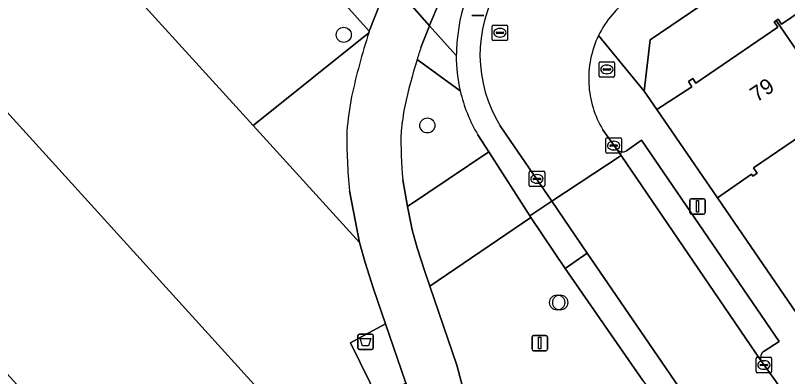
# Model space of a CAD drawing. Extents: x 157445 to 158888, y 383061 to 384688.
# Drawn here: x 158011.8 to 158061.8, y 383845.7 to 383869.1 of the extents above; entities that cross this region are included whole.
import ezdxf

# ---------------------------------------------------------------- set-up
doc = ezdxf.new("R2010")
doc.units = 0
for name, color, linetype in [('IMGEO_Afvalbak', 7, 'Continuous'), ('IMGEO_Boom', 7, 'Continuous'), ('IMGEO_Brandkraan', 7, 'Continuous'), ('IMGEO_Erf', 7, 'Continuous'), ('IMGEO_Fietspad_gesloten', 7, 'Continuous'), ('IMGEO_Groenvoorziening', 7, 'Continuous'), ('IMGEO_Haag', 7, 'Continuous'), ('IMGEO_Kolk', 7, 'Continuous'), ('IMGEO_Lichtmast', 7, 'Continuous'), ('IMGEO_Pand', 7, 'Continuous'), ('IMGEO_Pand_nummerreeks', 7, 'Continuous'), ('IMGEO_Parkeervlak_halfverhard', 7, 'Continuous'), ('IMGEO_Parkeervlak_open', 7, 'Continuous'), ('IMGEO_Rijbaan_lokaal_open', 7, 'Continuous'), ('IMGEO_Rioolput', 7, 'Continuous'), ('IMGEO_Voetpad_halfverhard', 7, 'Continuous'), ('IMGEO_Voetpad_open', 7, 'Continuous')]:
    doc.layers.add(name, color=color, linetype=linetype)

msp = doc.modelspace()

# ---------------------------------------------------------------- linework, layer by layer
at = {"layer": 'IMGEO_Afvalbak'}
for p, q in [((158033.97, 383847.586), (158033.97, 383848.386)), ((158033.97, 383848.386), (158033.97, 383847.586)), ((158034.07, 383848.486), (158034.86, 383848.486)), ((158034.86, 383848.486), (158034.07, 383848.486)), ((158034.96, 383848.386), (158034.96, 383847.586)), ((158034.96, 383847.586), (158034.96, 383848.386)), ((158034.86, 383847.486), (158034.07, 383847.486)), ((158034.07, 383847.486), (158034.86, 383847.486))]:
    msp.add_line(p, q, dxfattribs=at)
msp.add_lwpolyline([(158034.113, 383848.2), (158034.817, 383848.2), (158034.668, 383847.73), (158034.262, 383847.73), (158034.113, 383848.2)], dxfattribs=at)
for centre, start, end in [((158034.07, 383848.386), 90, 180), ((158034.07, 383848.386), 90, 180), ((158034.86, 383848.386), 0, 90), ((158034.86, 383848.386), 360, 90), ((158034.07, 383847.586), 180, 270), ((158034.07, 383847.586), 180, 270), ((158034.86, 383847.586), 270, 0), ((158034.86, 383847.586), 270, 0)]:
    msp.add_arc(centre, 0.1, start, end, dxfattribs=at)
at = {"layer": 'IMGEO_Boom'}
for centre in [(158033.052, 383867.868), (158038.472, 383862.002), (158046.886, 383850.532), (158047.084, 383850.531)]:
    msp.add_circle(centre, 0.489, dxfattribs=at)
at = {"layer": 'IMGEO_Brandkraan'}
for p, q in [((158049.607, 383865.203), (158049.607, 383866.055)), ((158049.682, 383866.129), (158050.534, 383866.129)), ((158050.095, 383865.909), (158050.12, 383865.909)), ((158050.608, 383866.055), (158050.608, 383865.203)), ((158049.866, 383865.623), (158049.866, 383865.635)), ((158050.304, 383865.586), (158049.906, 383865.586)), ((158049.909, 383865.672), (158050.307, 383865.672)), ((158050.118, 383865.349), (158050.093, 383865.349)), ((158050.35, 383865.635), (158050.35, 383865.623)), ((158050.534, 383865.129), (158049.682, 383865.129))]:
    msp.add_line(p, q, dxfattribs=at)
for points in [[(158049.607, 383865.203), (158049.607, 383866.055)], [(158049.682, 383866.129), (158050.534, 383866.129)], [(158050.608, 383866.055), (158050.608, 383865.203)], [(158050.534, 383865.129), (158049.682, 383865.129)]]:
    msp.add_lwpolyline(points, dxfattribs=at)
for centre, radius, start, end in [((158049.684, 383866.053), 0.0765, 91.552, 178.448), ((158049.684, 383866.053), 0.0765, 91.552, 178.448), ((158050.532, 383866.053), 0.0765, 1.552, 88.448), ((158050.532, 383866.053), 0.0765, 1.552, 88.448), ((158049.906, 383865.632), 0.0403, 85.8775, 175.7526), ((158049.903, 383865.622), 0.0366, 178.938, 274.7102), ((158050.307, 383865.629), 0.043, 264.8664, 352.4533), ((158050.311, 383865.634), 0.0386, 1.7309, 96.639), ((158049.684, 383865.205), 0.0765, 181.552, 268.448), ((158049.684, 383865.205), 0.0765, 181.552, 268.448), ((158050.532, 383865.205), 0.0765, 271.552, 358.448), ((158050.532, 383865.205), 0.0765, 271.552, 358.448)]:
    msp.add_arc(centre, radius, start, end, dxfattribs=at)
for centre, major_axis, ratio, start_param, end_param in [((158050.094, 383865.629), (-0.387, 0.002), 0.722429, 4.712389, 7.853982), ((158050.119, 383865.629), (-0.39, 0.002), 0.717154, 1.570796, 4.712389)]:
    msp.add_ellipse(centre, major_axis=major_axis, ratio=ratio, start_param=start_param, end_param=end_param, dxfattribs=at)
at = {"layer": 'IMGEO_Erf'}
for points in [[(158094.454, 383895.908), (158061.486, 383873.374), (158052.925, 383867.553), (158052.526, 383864.224), (158053.344, 383863.033), (158055.62, 383864.511), (158055.396, 383864.84), (158055.68, 383865.034), (158055.876, 383864.746), (158061.182, 383868.356), (158060.946, 383868.703), (158061.076, 383868.791), (158061.205, 383868.879), (158061.425, 383868.557), (158066.779, 383872.2)], [(158063.745, 383862.069), (158059.611, 383859.256), (158059.847, 383858.909), (158059.563, 383858.716), (158059.482, 383858.835), (158057.27, 383857.315), (158064.005, 383847.505)]]:
    msp.add_lwpolyline(points, dxfattribs=at)
at = {"layer": 'IMGEO_Fietspad_gesloten'}
for points in [[(158038.052, 383867.042), (158038.601, 383868.462), (158036.04, 383871.381), (158036.003, 383871.295), (158035.39, 383869.862), (158034.711, 383868.102), (158034.68, 383868.006)], [(158036.04, 383871.381), (158038.601, 383868.462), (158038.632, 383868.542), (158039.258, 383870.004)], [(158041.113, 383843.504), (158040.866, 383844.685), (158040.388, 383846.467), (158038.631, 383851.59), (158038.302, 383852.55), (158037.804, 383854.078), (158037.479, 383855.23), (158037.196, 383856.757), (158036.877, 383858.474)], [(158033.429, 383857.768), (158034.07, 383854.425), (158034.435, 383853.129), (158034.991, 383851.415), (158035.77, 383849.143), (158037.038, 383845.445), (158037.07, 383845.326), (158037.46, 383843.872), (158037.681, 383842.817)]]:
    msp.add_lwpolyline(points, dxfattribs=at)
for centre, radius, start, end in [((158075.359, 383854.78), 42.775, 161.989, 167.7239), ((158072.773, 383855.56), 36.57, 161.7016, 162.9611), ((158075.807, 383854.614), 39.749, 162.9388, 167.453), ((158058.459, 383859.261), 25.321, 169.5014, 174.6117), ((158058.962, 383859.151), 22.333, 169.4255, 173.6439), ((158068.323, 383861.321), 35.074, 179.4808, 185.8143), ((158068.993, 383861.183), 32.231, 179.217, 184.8206)]:
    msp.add_arc(centre, radius, start, end, dxfattribs=at)
at = {"layer": 'IMGEO_Groenvoorziening'}
for points in [[(158010.704, 383894.83), (158004.698, 383889.468), (158003.296, 383888.217), (158027.176, 383862.004), (158034.68, 383868.006), (158034.711, 383868.102)], [(158029.555, 383842.669), (158000, 383875.224), (157994.843, 383880.905), (157992.039, 383878.385), (157986.327, 383873.253), (158000, 383858.247), (158020.237, 383836.007)], [(158035.77, 383849.143), (158034.406, 383848.41), (158033.481, 383847.913), (158035.363, 383844.105), (158037.07, 383845.326), (158037.038, 383845.445)]]:
    msp.add_lwpolyline(points, close=True, dxfattribs=at)
for points in [[(158039.258, 383870.004), (158038.632, 383868.542), (158038.601, 383868.462), (158040.348, 383866.538)], [(158034.68, 383868.006), (158027.176, 383862.004), (158034.07, 383854.425), (158033.429, 383857.768)], [(158040.603, 383864.234), (158037.808, 383866.276)], [(158042.452, 383860.296), (158041.752, 383861.39)], [(158036.877, 383858.474), (158037.196, 383856.757), (158042.452, 383860.296)], [(158052.445, 383845.49), (158047.404, 383852.735), (158045.178, 383856.038), (158038.631, 383851.59), (158040.388, 383846.467), (158040.866, 383844.685), (158041.113, 383843.504)]]:
    msp.add_lwpolyline(points, dxfattribs=at)
for centre, radius, start, end in [((158049.266, 383867.036), 8.857, 126.5532, 174.5606), ((158075.359, 383854.78), 42.775, 161.989, 167.7239), ((158050.323, 383866.458), 9.975, 171.8268, 179.5396), ((158075.807, 383854.614), 39.749, 162.9388, 167.453), ((158050.191, 383866.453), 9.841, 193.0336, 210.9647), ((158058.459, 383859.261), 25.321, 169.5014, 174.6117), ((158058.962, 383859.151), 22.333, 169.4255, 173.6439), ((158068.323, 383861.321), 35.074, 179.4808, 185.8143), ((158068.993, 383861.183), 32.231, 179.217, 184.8206)]:
    msp.add_arc(centre, radius, start, end, dxfattribs=at)
at = {"layer": 'IMGEO_Haag'}
msp.add_lwpolyline([(158034.68, 383868.006), (158027.176, 383862.004), (158034.07, 383854.425), (158033.429, 383857.768)], dxfattribs=at)
for centre, radius, start, end in [((158075.359, 383854.78), 42.775, 161.989, 167.7239), ((158058.459, 383859.261), 25.321, 169.5014, 174.6117), ((158068.323, 383861.321), 35.074, 179.4808, 185.8143)]:
    msp.add_arc(centre, radius, start, end, dxfattribs=at)
at = {"layer": 'IMGEO_Kolk'}
for p, q in [((158050.047, 383860.272), (158050.047, 383861.124)), ((158050.122, 383861.198), (158050.974, 383861.198)), ((158050.349, 383860.741), (158050.747, 383860.741)), ((158050.535, 383860.978), (158050.56, 383860.978)), ((158051.048, 383861.124), (158051.048, 383860.272)), ((158050.306, 383860.692), (158050.306, 383860.704)), ((158050.744, 383860.655), (158050.346, 383860.655)), ((158050.558, 383860.418), (158050.533, 383860.418)), ((158050.79, 383860.704), (158050.79, 383860.692)), ((158050.974, 383860.198), (158050.122, 383860.198)), ((158045.076, 383858.111), (158045.076, 383858.963)), ((158045.151, 383859.037), (158046.003, 383859.037)), ((158045.564, 383858.817), (158045.589, 383858.817)), ((158046.077, 383858.963), (158046.077, 383858.111)), ((158045.335, 383858.531), (158045.335, 383858.543)), ((158045.773, 383858.494), (158045.375, 383858.494)), ((158045.378, 383858.58), (158045.776, 383858.58)), ((158045.587, 383858.257), (158045.562, 383858.257)), ((158045.819, 383858.543), (158045.819, 383858.531)), ((158046.003, 383858.037), (158045.151, 383858.037)), ((158059.788, 383846.059), (158059.788, 383846.911)), ((158059.863, 383846.985), (158060.715, 383846.985)), ((158060.276, 383846.765), (158060.301, 383846.765)), ((158060.789, 383846.911), (158060.789, 383846.059)), ((158060.047, 383846.479), (158060.047, 383846.491)), ((158060.485, 383846.442), (158060.087, 383846.442)), ((158060.09, 383846.528), (158060.488, 383846.528)), ((158060.299, 383846.205), (158060.274, 383846.205)), ((158060.531, 383846.491), (158060.531, 383846.479)), ((158060.715, 383845.985), (158059.863, 383845.985))]:
    msp.add_line(p, q, dxfattribs=at)
for points in [[(158050.047, 383860.272), (158050.047, 383861.124)], [(158050.122, 383861.198), (158050.974, 383861.198)], [(158051.048, 383861.124), (158051.048, 383860.272)], [(158050.974, 383860.198), (158050.122, 383860.198)], [(158045.076, 383858.111), (158045.076, 383858.963)], [(158045.151, 383859.037), (158046.003, 383859.037)], [(158046.077, 383858.963), (158046.077, 383858.111)], [(158046.003, 383858.037), (158045.151, 383858.037)], [(158059.788, 383846.059), (158059.788, 383846.911)], [(158059.863, 383846.985), (158060.715, 383846.985)], [(158060.789, 383846.911), (158060.789, 383846.059)], [(158060.715, 383845.985), (158059.863, 383845.985)]]:
    msp.add_lwpolyline(points, dxfattribs=at)
for centre, radius, start, end in [((158050.124, 383861.122), 0.0765, 91.552, 178.448), ((158050.124, 383861.122), 0.0765, 91.552, 178.448), ((158050.346, 383860.701), 0.0403, 85.8775, 175.7526), ((158050.751, 383860.703), 0.0386, 1.7309, 96.639), ((158050.972, 383861.122), 0.0765, 1.552, 88.448), ((158050.972, 383861.122), 0.0765, 1.552, 88.448), ((158050.124, 383860.274), 0.0765, 181.552, 268.448), ((158050.124, 383860.274), 0.0765, 181.552, 268.448), ((158050.343, 383860.691), 0.0366, 178.938, 274.7102), ((158050.747, 383860.698), 0.043, 264.8664, 352.4533), ((158050.972, 383860.274), 0.0765, 271.552, 358.448), ((158050.972, 383860.274), 0.0765, 271.552, 358.448), ((158045.153, 383858.961), 0.0765, 91.552, 178.448), ((158045.153, 383858.961), 0.0765, 91.552, 178.448), ((158046.001, 383858.961), 0.0765, 1.552, 88.448), ((158046.001, 383858.961), 0.0765, 1.552, 88.448), ((158045.375, 383858.54), 0.0403, 85.8775, 175.7526), ((158045.372, 383858.53), 0.0366, 178.938, 274.7102), ((158045.776, 383858.537), 0.043, 264.8664, 352.4533), ((158045.78, 383858.542), 0.0386, 1.7309, 96.639), ((158045.153, 383858.113), 0.0765, 181.552, 268.448), ((158045.153, 383858.113), 0.0765, 181.552, 268.448), ((158046.001, 383858.113), 0.0765, 271.552, 358.448), ((158046.001, 383858.113), 0.0765, 271.552, 358.448), ((158059.865, 383846.909), 0.0765, 91.552, 178.448), ((158059.865, 383846.909), 0.0765, 91.552, 178.448), ((158060.713, 383846.909), 0.0765, 1.552, 88.448), ((158060.713, 383846.909), 0.0765, 1.552, 88.448), ((158060.087, 383846.488), 0.0403, 85.8775, 175.7526), ((158060.084, 383846.478), 0.0366, 178.938, 274.7102), ((158060.488, 383846.485), 0.043, 264.8664, 352.4533), ((158060.492, 383846.49), 0.0386, 1.7309, 96.639), ((158059.865, 383846.061), 0.0765, 181.552, 268.448), ((158059.865, 383846.061), 0.0765, 181.552, 268.448), ((158060.713, 383846.061), 0.0765, 271.552, 358.448), ((158060.713, 383846.061), 0.0765, 271.552, 358.448)]:
    msp.add_arc(centre, radius, start, end, dxfattribs=at)
for centre, major_axis, ratio, start_param, end_param in [((158050.534, 383860.698), (-0.387, 0.002), 0.722429, 4.712389, 7.853982), ((158050.559, 383860.698), (-0.39, 0.002), 0.717154, 1.570796, 4.712389), ((158045.563, 383858.537), (-0.387, 0.002), 0.722429, 4.712389, 7.853982), ((158045.588, 383858.537), (-0.39, 0.002), 0.717154, 1.570796, 4.712389), ((158060.275, 383846.485), (-0.387, 0.002), 0.722429, 4.712389, 7.853982), ((158060.3, 383846.485), (-0.39, 0.002), 0.717154, 1.570796, 4.712389)]:
    msp.add_ellipse(centre, major_axis=major_axis, ratio=ratio, start_param=start_param, end_param=end_param, dxfattribs=at)
at = {"layer": 'IMGEO_Lichtmast'}
for p, q in [((158042.138, 383869.123), (158041.348, 383869.123)), ((158041.348, 383869.123), (158042.138, 383869.123)), ((158055.588, 383857.255), (158056.378, 383857.255)), ((158056.378, 383857.255), (158055.588, 383857.255)), ((158055.488, 383856.355), (158055.488, 383857.155)), ((158055.488, 383857.155), (158055.488, 383856.355)), ((158056.478, 383857.155), (158056.478, 383856.355)), ((158056.478, 383856.355), (158056.478, 383857.155)), ((158056.378, 383856.255), (158055.588, 383856.255)), ((158055.588, 383856.255), (158056.378, 383856.255)), ((158045.26, 383847.505), (158045.26, 383848.305)), ((158045.26, 383848.305), (158045.26, 383847.505)), ((158045.36, 383848.405), (158046.15, 383848.405)), ((158046.15, 383848.405), (158045.36, 383848.405)), ((158046.25, 383848.305), (158046.25, 383847.505)), ((158046.25, 383847.505), (158046.25, 383848.305)), ((158046.15, 383847.405), (158045.36, 383847.405)), ((158045.36, 383847.405), (158046.15, 383847.405))]:
    msp.add_line(p, q, dxfattribs=at)
for points in [[(158055.908, 383857.13), (158056.058, 383857.13), (158056.058, 383856.38), (158055.908, 383856.38), (158055.908, 383857.13)], [(158045.68, 383848.28), (158045.83, 383848.28), (158045.83, 383847.53), (158045.68, 383847.53), (158045.68, 383848.28)]]:
    msp.add_lwpolyline(points, dxfattribs=at)
for centre, start, end in [((158055.588, 383857.155), 90, 180), ((158055.588, 383857.155), 90, 180), ((158056.378, 383857.155), 0, 90), ((158056.378, 383857.155), 360, 90), ((158055.588, 383856.355), 180, 270), ((158055.588, 383856.355), 180, 270), ((158056.378, 383856.355), 270, 0), ((158056.378, 383856.355), 270, 0), ((158045.36, 383848.305), 90, 180), ((158045.36, 383848.305), 90, 180), ((158046.15, 383848.305), 0, 90), ((158046.15, 383848.305), 360, 90), ((158045.36, 383847.505), 180, 270), ((158045.36, 383847.505), 180, 270), ((158046.15, 383847.505), 270, 0), ((158046.15, 383847.505), 270, 0)]:
    msp.add_arc(centre, 0.1, start, end, dxfattribs=at)
at = {"layer": 'IMGEO_Pand'}
for points in [[(158065.07, 383862.97), (158066.868, 383864.194), (158068.132, 383862.335), (158069.521, 383862.071), (158072.551, 383864.133), (158066.738, 383872.605), (158066.577, 383872.496), (158066.779, 383872.2), (158061.425, 383868.557), (158061.205, 383868.879), (158061.076, 383868.791)], [(158061.076, 383868.791), (158060.946, 383868.703), (158061.182, 383868.356), (158055.876, 383864.746), (158055.68, 383865.034), (158055.396, 383864.84), (158055.62, 383864.511), (158053.344, 383863.033), (158057.27, 383857.315), (158059.482, 383858.835), (158059.563, 383858.716), (158059.847, 383858.909), (158059.611, 383859.256), (158063.745, 383862.069), (158065.07, 383862.97)]]:
    msp.add_lwpolyline(points, close=True, dxfattribs=at)
at = {"layer": 'IMGEO_Parkeervlak_halfverhard'}
msp.add_lwpolyline([(158003.296, 383888.217), (158004.698, 383889.468), (158003.276, 383891.048), (158001.192, 383893.195), (158000, 383892.164), (157988.783, 383882.458), (157990.726, 383879.963), (157992.039, 383878.385), (157994.843, 383880.905), (158000, 383875.224), (158029.555, 383842.669), (158030.845, 383840.874), (158035.363, 383844.105), (158033.481, 383847.913), (158034.406, 383848.41), (158035.77, 383849.143), (158034.991, 383851.415), (158034.435, 383853.129), (158034.07, 383854.425), (158027.176, 383862.004)], close=True, dxfattribs=at)
at = {"layer": 'IMGEO_Parkeervlak_open'}
for points in [[(158052.359, 383861.051), (158051.386, 383860.352)], [(158060.3, 383847.384), (158061.284, 383848.008), (158052.359, 383861.051)], [(158050.781, 383860.424), (158051.041, 383860.044), (158060.097, 383846.787)]]:
    msp.add_lwpolyline(points, dxfattribs=at)
for centre, radius, start, end in [((158051.136, 383860.828), 0.537, 228.6759, 297.7506), ((158060.577, 383846.957), 0.509, 122.9419, 199.4986)]:
    msp.add_arc(centre, radius, start, end, dxfattribs=at)
at = {"layer": 'IMGEO_Rijbaan_lokaal_open'}
msp.add_lwpolyline([(158043.188, 383861.983), (158043.84, 383861.03), (158046.539, 383857.088), (158051.041, 383860.044), (158050.781, 383860.424), (158049.853, 383861.714)], dxfattribs=at)
for points in [[(158045.178, 383856.038), (158045.11, 383856.145), (158042.452, 383860.296), (158037.196, 383856.757), (158037.479, 383855.23), (158037.804, 383854.078), (158038.302, 383852.55), (158038.631, 383851.59)], [(158065.725, 383838.686), (158064.752, 383840.047), (158061.029, 383845.468), (158060.097, 383846.787), (158051.041, 383860.044), (158046.539, 383857.088), (158048.821, 383853.725), (158082.795, 383804.174), (158086.592, 383798.626), (158086.867, 383798.223), (158091.359, 383801.235), (158082.929, 383813.621), (158081.856, 383815.068)]]:
    msp.add_lwpolyline(points, close=True, dxfattribs=at)
for centre, radius, start, end in [((158050.621, 383866.574), 8.737, 149.5571, 211.7008), ((158055.331, 383865.042), 6.398, 125.3849, 154.2731), ((158055.352, 383865.028), 6.423, 154.2468, 183.0207), ((158055.341, 383865.03), 6.412, 183.039, 211.1421)]:
    msp.add_arc(centre, radius, start, end, dxfattribs=at)
at = {"layer": 'IMGEO_Rioolput'}
for p, q in [((158042.677, 383867.574), (158042.677, 383868.426)), ((158042.752, 383868.5), (158043.604, 383868.5)), ((158043.165, 383868.28), (158043.19, 383868.28)), ((158043.678, 383868.426), (158043.678, 383867.574)), ((158042.936, 383867.994), (158042.936, 383868.006)), ((158043.374, 383867.957), (158042.976, 383867.957)), ((158042.979, 383868.043), (158043.377, 383868.043)), ((158043.188, 383867.72), (158043.163, 383867.72)), ((158043.42, 383868.006), (158043.42, 383867.994)), ((158043.604, 383867.5), (158042.752, 383867.5))]:
    msp.add_line(p, q, dxfattribs=at)
for points in [[(158042.677, 383867.574), (158042.677, 383868.426)], [(158042.752, 383868.5), (158043.604, 383868.5)], [(158043.678, 383868.426), (158043.678, 383867.574)], [(158043.604, 383867.5), (158042.752, 383867.5)]]:
    msp.add_lwpolyline(points, dxfattribs=at)
for centre, radius, start, end in [((158042.754, 383868.424), 0.0765, 91.552, 178.448), ((158042.754, 383868.424), 0.0765, 91.552, 178.448), ((158043.602, 383868.424), 0.0765, 1.552, 88.448), ((158043.602, 383868.424), 0.0765, 1.552, 88.448), ((158042.976, 383868.003), 0.0403, 85.8775, 175.7526), ((158042.973, 383867.993), 0.0366, 178.938, 274.7102), ((158043.377, 383868), 0.043, 264.8664, 352.4533), ((158043.381, 383868.005), 0.0386, 1.7309, 96.639), ((158042.754, 383867.576), 0.0765, 181.552, 268.448), ((158042.754, 383867.576), 0.0765, 181.552, 268.448), ((158043.602, 383867.576), 0.0765, 271.552, 358.448), ((158043.602, 383867.576), 0.0765, 271.552, 358.448)]:
    msp.add_arc(centre, radius, start, end, dxfattribs=at)
for centre, major_axis, ratio, start_param, end_param in [((158043.164, 383868), (-0.387, 0.002), 0.722429, 4.712389, 7.853982), ((158043.189, 383868), (-0.39, 0.002), 0.717154, 1.570796, 4.712389)]:
    msp.add_ellipse(centre, major_axis=major_axis, ratio=ratio, start_param=start_param, end_param=end_param, dxfattribs=at)
at = {"layer": 'IMGEO_Voetpad_halfverhard'}
msp.add_lwpolyline([(157981.873, 383929.363), (157970.588, 383937.493), (157968.906, 383935.058), (157975.987, 383930.095), (157979.794, 383927.29), (157985.285, 383922.581), (157988.446, 383919.485), (158000, 383906.528), (158009.223, 383896.185), (158003.276, 383891.048), (158004.698, 383889.468), (158010.704, 383894.83), (158034.711, 383868.102), (158035.39, 383869.862), (158036.003, 383871.295), (158000, 383911.123), (157990.38, 383921.765), (157985.996, 383925.999)], close=True, dxfattribs=at)
at = {"layer": 'IMGEO_Voetpad_open'}
for points in [[(158049.567, 383867.819), (158052.526, 383864.224), (158052.925, 383867.553), (158061.486, 383873.374), (158094.454, 383895.908)], [(158040.348, 383866.538), (158038.601, 383868.462), (158038.052, 383867.042)], [(158064.14, 383847.309), (158064.005, 383847.505), (158057.27, 383857.315), (158053.344, 383863.033), (158052.526, 383864.224), (158049.567, 383867.819)], [(158037.808, 383866.276), (158040.603, 383864.234)], [(158041.752, 383861.39), (158042.452, 383860.296), (158045.11, 383856.145), (158046.539, 383857.088), (158043.84, 383861.03), (158043.188, 383861.983)], [(158049.853, 383861.714), (158050.781, 383860.424)], [(158051.386, 383860.352), (158052.359, 383861.051), (158061.284, 383848.008), (158060.3, 383847.384)], [(158048.821, 383853.725), (158047.404, 383852.735), (158052.445, 383845.49), (158055.225, 383841.708), (158081.57, 383803.343), (158083.723, 383800.172), (158087.372, 383794.797), (158094.613, 383784.183), (158100.515, 383775.638), (158102.476, 383772.768), (158106, 383767.404), (158108.003, 383764.524)], [(158106.811, 383769.02), (158103.888, 383773.339), (158101.97, 383775.986), (158098.261, 383781.605), (158089.558, 383794.264), (158086.867, 383798.223), (158086.592, 383798.626), (158082.795, 383804.174), (158048.821, 383853.725)], [(158060.097, 383846.787), (158061.029, 383845.468), (158064.752, 383840.047), (158066.108, 383840.94), (158067.267, 383839.308), (158083.034, 383816.347), (158084.481, 383814.188), (158097.193, 383795.752), (158098.433, 383793.965), (158097.04, 383792.967), (158099.105, 383789.878), (158099.211, 383789.817)]]:
    msp.add_lwpolyline(points, dxfattribs=at)
msp.add_lwpolyline([(158046.539, 383857.088), (158045.11, 383856.145), (158045.178, 383856.038), (158047.404, 383852.735), (158048.821, 383853.725)], close=True, dxfattribs=at)
for centre, radius, start, end in [((158049.266, 383867.036), 8.857, 126.5532, 174.5606), ((158050.621, 383866.574), 8.737, 149.5571, 211.7008), ((158055.331, 383865.042), 6.398, 125.3849, 154.2731), ((158050.323, 383866.458), 9.975, 171.8268, 179.5396), ((158055.352, 383865.028), 6.423, 154.2468, 183.0207), ((158072.773, 383855.56), 36.57, 161.7016, 162.9611), ((158050.182, 383866.46), 9.834, 179.5472, 193.084), ((158050.182, 383866.46), 9.834, 179.5472, 193.084), ((158050.191, 383866.453), 9.841, 193.0336, 210.9647), ((158055.341, 383865.03), 6.412, 183.039, 211.1421), ((158051.136, 383860.828), 0.537, 228.6759, 297.7506), ((158060.577, 383846.957), 0.509, 122.9419, 199.4986)]:
    msp.add_arc(centre, radius, start, end, dxfattribs=at)

# ---------------------------------------------------------------- texts
at = {"layer": 'IMGEO_Pand_nummerreeks'}
msp.add_text('79', height=1, rotation=34.2973, dxfattribs=at).set_placement((158059.831, 383863.472))

doc.saveas('drawing.dxf')
